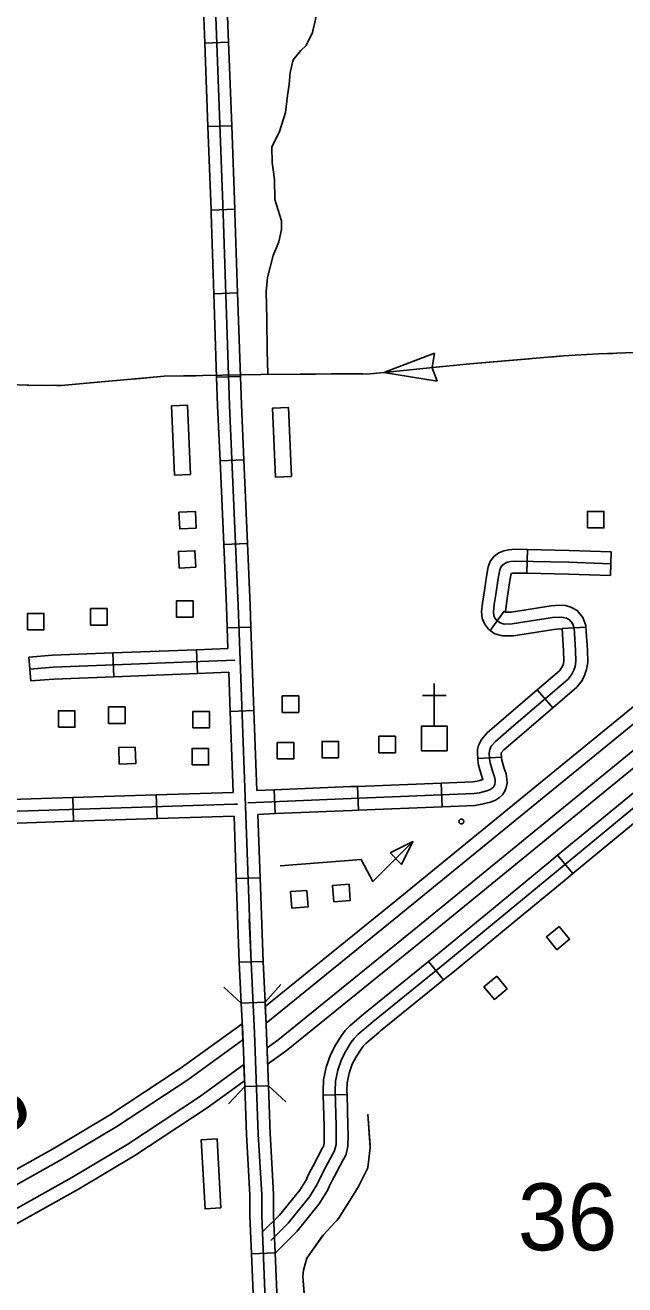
# Model space of a CAD drawing. Extents: x 1084508 to 1142749, y 1057638 to 1093403.
# Drawn here: x 1133393 to 1134582, y 1088689 to 1091185 of the extents above; entities that cross this region are included whole.
import ezdxf

# ---------------------------------------------------------------- set-up
doc = ezdxf.new("R2010")
doc.units = 0
for name, color, linetype in [('Level 19', 7, 'Continuous'), ('Level 31', 7, 'Continuous'), ('Level 32', 7, 'Continuous'), ('Level 35', 7, 'Continuous'), ('Level 38', 7, 'Continuous'), ('Level 43', 7, 'Continuous'), ('Level 48', 7, 'Continuous'), ('Level 5', 7, 'Continuous'), ('Level 56', 7, 'Continuous'), ('Level 57', 7, 'Continuous')]:
    doc.layers.add(name, color=color, linetype=linetype)

msp = doc.modelspace()

# ---------------------------------------------------------------- linework, layer by layer
at = {"layer": 'Level 19'}
for points in [[(1136611.5, 1091442.1), (1136582.8, 1091453.1), (1136512.4, 1091395.5), (1135993.2, 1090971.6), (1135344.7, 1090441.9), (1134718.2, 1089931.9), (1134128.8, 1089450.4), (1133869.3, 1089240.5), (1133870.9, 1089207.4)], [(1133870.9, 1089207.4), (1134145.6, 1089429.7), (1134735, 1089911.2), (1135361.5, 1090421.2), (1136010.1, 1090950.9), (1136529.3, 1091374.8), (1136611.5, 1091442.1)], [(1133874.1, 1089126.3), (1133872.9, 1089158.4), (1133894.4, 1089174), (1134171.4, 1089398), (1134760.8, 1089879.6), (1135387.3, 1090389.6), (1136035.9, 1090919.3), (1136555.1, 1091343.3), (1136655.3, 1091425.3), (1136683.9, 1091414.2)], [(1136683.9, 1091414.2), (1136572, 1091322.6), (1136052.8, 1090898.7), (1135404.2, 1090368.9), (1134777.7, 1089858.9), (1134188.2, 1089377.3), (1133910.6, 1089152.8), (1133874.1, 1089126.3)], [(1133825.2, 1089174.3), (1133823.8, 1089206.2), (1133700.8, 1089117.2), (1133560.8, 1089024.9), (1133452.2, 1088960), (1133309.1, 1088880.2)], [(1125570.8, 1085456), (1125906.7, 1085513.1), (1126629.3, 1085635), (1127313, 1085751.9), (1127413.8, 1085771.8), (1127529.5, 1085803.2), (1127631.6, 1085838.9), (1127747.3, 1085887.5), (1127891, 1085962), (1128592, 1086352.1), (1129299.5, 1086745.1), (1129953.9, 1087110.1), (1130700.8, 1087528), (1131399.5, 1087917.8), (1131603.3, 1088032.7), (1131686, 1088075.1), (1132261.9, 1088351.4), (1132934.2, 1088671.1), (1133321.4, 1088856.5), (1133465.5, 1088936.9), (1133575, 1089002.3), (1133716, 1089095.3), (1133825.2, 1089174.3)], [(1133340.2, 1088820.3), (1133485.9, 1088901.5), (1133596.7, 1088967.7), (1133739.2, 1089061.7), (1133827, 1089125.2), (1133828.1, 1089093.1)], [(1133828.1, 1089093.1), (1133754.4, 1089039.7), (1133610.9, 1088945.1), (1133499.3, 1088878.4), (1133352.4, 1088796.6), (1132963.2, 1088610.2), (1132291, 1088290.5), (1131716, 1088014.6), (1131635.3, 1087973.2), (1131432.5, 1087858.9), (1130733.7, 1087469.1), (1129986.8, 1087051.2), (1129332.3, 1086686.1), (1128624.8, 1086293.1), (1127922.9, 1085902.5), (1127775.9, 1085826.4), (1127655.8, 1085775.9), (1127549.5, 1085738.7), (1127429.2, 1085706), (1127325.2, 1085685.5), (1126640.6, 1085568.5), (1125918, 1085446.6), (1125573.5, 1085388)]]:
    msp.add_lwpolyline(points, dxfattribs=at)
at = {"layer": 'Level 31'}
for p, q in [((1134449, 1089540.2), (1134479, 1089503.9)), ((1134479, 1089503.9), (1134479, 1089503.9)), ((1134193.2, 1089329.8), (1134222.8, 1089293.2)), ((1134094.5, 1089189.2), (1134094.5, 1089189.2)), ((1133828.6, 1089081.7), (1133875.6, 1089083.4)), ((1134031.4, 1089066.1), (1133984.3, 1089064.7)), ((1133888.9, 1088752.4), (1133841.9, 1088750.4))]:
    msp.add_line(p, q, dxfattribs=at)
for points in [[(1134742.3, 1089702.7), (1134716.4, 1089701.2), (1134695.4, 1089701.4), (1134675.8, 1089699.3), (1134652.2, 1089693), (1134633.4, 1089685.6), (1134603.2, 1089667.4), (1134576.8, 1089645.7)], [(1133880.2, 1088776.4), (1133914.8, 1088811), (1133956.8, 1088862.9), (1133971.9, 1088886.8), (1133975.4, 1088895), (1133985, 1088913.8), (1134003.2, 1088948.4), (1134005.9, 1088952.8), (1134006.9, 1088955), (1134009.6, 1088966.6), (1134009.9, 1088985.6), (1134009.6, 1089003.6), (1134007.6, 1089073.4), (1134008.5, 1089092.1), (1134013.1, 1089114.3), (1134020.2, 1089135.3), (1134028.8, 1089152.2), (1134039.8, 1089169.4), (1134045.8, 1089177.3), (1134052.9, 1089184.6), (1134082.7, 1089210), (1134229.3, 1089328.7), (1134446.6, 1089507.7), (1134616.8, 1089648.1)], [(1134576.8, 1089645.7), (1134449, 1089540.2)], [(1134479, 1089503.9), (1134606.8, 1089609.3)], [(1134321.1, 1089434.8), (1134431.6, 1089525.9), (1134449, 1089540.2)], [(1134351, 1089398.5), (1134461.6, 1089489.6), (1134479, 1089503.9)], [(1134193.2, 1089329.8), (1134214.4, 1089347), (1134321.1, 1089434.8)], [(1133837.3, 1089413.7), (1133848.3, 1089187.5), (1133855.5, 1088987.4), (1133862.3, 1088867.2), (1133862.3, 1088826), (1133870, 1088642), (1133877.3, 1088313.9), (1133883.6, 1088196.5), (1133887.5, 1088158.4), (1133894.6, 1088120.1), (1133914.6, 1088043.4), (1133930.3, 1087984.8), (1133935.1, 1087943.1), (1133945.6, 1087661.1), (1133951.7, 1087344.8), (1133958.9, 1087094.3), (1133971.3, 1086903.5), (1133976.5, 1086841.1), (1133980.1, 1086825.7)], [(1134222.8, 1089293.2), (1134244.2, 1089310.5), (1134351, 1089398.5)], [(1133817.9, 1089328.2), (1133821.8, 1089247)], [(1133865, 1089329.9), (1133868.9, 1089249.3), (1133821.8, 1089247)], [(1134064, 1089225), (1134067.7, 1089228.1), (1134193.2, 1089329.8)], [(1134222.8, 1089293.2), (1134097.8, 1089191.9), (1134094.5, 1089189.2)], [(1133821.8, 1089247), (1133824.8, 1089186.5), (1133828.6, 1089081.7)], [(1133868.9, 1089249.3), (1133871.8, 1089188.5), (1133875.6, 1089083.4)], [(1133984.3, 1089064.7), (1133984, 1089073.7), (1133985.1, 1089095), (1133990.3, 1089120.4), (1133998.4, 1089144.5), (1134008.4, 1089164), (1134020.5, 1089182.8), (1134027.9, 1089192.6), (1134036.8, 1089201.8), (1134064, 1089225)], [(1134094.5, 1089189.2), (1134069, 1089167.4), (1134063.7, 1089161.9), (1134059.2, 1089155.9), (1134049.3, 1089140.5), (1134041.9, 1089126.1), (1134035.8, 1089108.1), (1134031.9, 1089089.1), (1134031.1, 1089073.2), (1134031.4, 1089066.1)], [(1133836, 1088915.7), (1133832, 1088986.3), (1133828.6, 1089081.7)], [(1133875.6, 1089083.4), (1133879.1, 1088988.5), (1133883, 1088918.3)], [(1134002.1, 1088895.7), (1134005.9, 1088903), (1134023.7, 1088936.7), (1134026.8, 1088941.8), (1134029.4, 1088947.5), (1134033.2, 1088963.7), (1134033.4, 1088985.6), (1134033.2, 1089004.1), (1134031.4, 1089066.1)], [(1133960.2, 1088917.1), (1133964.1, 1088924.7), (1133982.8, 1088960), (1133984.7, 1088963.1), (1133986.1, 1088969.5), (1133986.3, 1088985.6), (1133986.1, 1089003.1), (1133984.3, 1089064.7)], [(1133841.9, 1088750.4), (1133838.7, 1088825.5), (1133838.7, 1088866.5), (1133836, 1088915.7)], [(1133863.5, 1088793), (1133897.3, 1088826.7), (1133937.6, 1088876.7), (1133951, 1088897.8), (1133954, 1088904.9), (1133960.2, 1088917.1)], [(1133883, 1088918.3), (1133885.8, 1088867.8), (1133885.8, 1088826.5), (1133888.9, 1088752.4)], [(1133889, 1088751.8), (1133932.3, 1088795.2), (1133976, 1088849.2), (1133992.9, 1088875.9), (1133996.7, 1088885.1), (1134002.1, 1088895.7)], [(1133841.9, 1088750.4), (1133846.5, 1088641.2), (1133847.7, 1088585.3)], [(1133888.9, 1088752.4), (1133893.6, 1088642.7), (1133894.8, 1088586.3)]]:
    msp.add_lwpolyline(points, dxfattribs=at)
at = {"layer": 'Level 32'}
for p, q in [((1133749.6, 1091149.9), (1133796.6, 1091151.7)), ((1133755.7, 1090984.3), (1133802.8, 1090986)), ((1133761.9, 1090818.7), (1133808.9, 1090820.4)), ((1133767.4, 1090653.1), (1133814.5, 1090654.7)), ((1133773, 1090487.5), (1133820.1, 1090489.1)), ((1133779.7, 1090321.7), (1133826.7, 1090323.7)), ((1133786.9, 1090156.1), (1133833.9, 1090158.1)), ((1134389.1, 1090146.1), (1134388.1, 1090099)), ((1134555.1, 1090141.5), (1134553.5, 1090094.4)), ((1134315.4, 1089985.6), (1134342.7, 1090024)), ((1133793.8, 1089990.7), (1133840.8, 1089992.4)), ((1134457.9, 1089989.3), (1134504.9, 1089992.4)), ((1133569.2, 1089894.1), (1133567.3, 1089941.1)), ((1133734.8, 1089900.6), (1133732.9, 1089947.6)), ((1133404.6, 1089885.8), (1133400.9, 1089932.7)), ((1134408.6, 1089867.9), (1134439.3, 1089832.2)), ((1133799.8, 1089825), (1133846.9, 1089826.8)), ((1134290.5, 1089731.9), (1134337.5, 1089734.8)), ((1133886.8, 1089669.7), (1133888.8, 1089622.7)), ((1134052.4, 1089676.7), (1134054.3, 1089629.6)), ((1134218, 1089683.3), (1134219.9, 1089636.3)), ((1133489.2, 1089607.4), (1133487.7, 1089654.5)), ((1133654.8, 1089612.7), (1133653.3, 1089659.8)), ((1133811.9, 1089493.8), (1133859, 1089495.5)), ((1133817.9, 1089328.2), (1133865, 1089329.9))]:
    msp.add_line(p, q, dxfattribs=at)
for points in [[(1133768.8, 1091316.5), (1133771.2, 1091201.9), (1133785.7, 1090812.3), (1133798.4, 1090431.7), (1133815.7, 1090034.9), (1133829.6, 1089655.9), (1133841.6, 1089326.4)], [(1133745.8, 1091292.3), (1133747.7, 1091201.2), (1133749.6, 1091149.9)], [(1133792.8, 1091293.6), (1133794.7, 1091202.6), (1133796.6, 1091151.7)], [(1131301.6, 1091230.1), (1131297.8, 1091220.5), (1131294.6, 1091210.7), (1131293.5, 1091197.5), (1131300.1, 1091008.1), (1131304.2, 1090789.8), (1131309.9, 1090588.1), (1131312.8, 1090387.6), (1131322.3, 1090189.2), (1131329.8, 1089981.6), (1131335.9, 1089781.6), (1131344, 1089582.3), (1131348, 1089567.8), (1131351.7, 1089561.8), (1131355.2, 1089558.9), (1131360.7, 1089556.6), (1131368.2, 1089555.4), (1131390.9, 1089554.3), (1131611.6, 1089561.8), (1132278.4, 1089588.3), (1133215, 1089622.1), (1133808.3, 1089641.2), (1133814.4, 1089641.5)], [(1133749.6, 1091149.9), (1133755.7, 1090984.3)], [(1133796.6, 1091151.7), (1133802.8, 1090986)], [(1133755.7, 1090984.3), (1133761.9, 1090818.7)], [(1133802.8, 1090986), (1133808.9, 1090820.4)], [(1133761.9, 1090818.7), (1133762.1, 1090811.5), (1133767.4, 1090653.1)], [(1133808.9, 1090820.4), (1133809.2, 1090813.2), (1133814.5, 1090654.7)], [(1133767.4, 1090653.1), (1133773, 1090487.5)], [(1133814.5, 1090654.7), (1133820.1, 1090489.1)], [(1133820.1, 1090489.1), (1133822, 1090432.6), (1133826.7, 1090323.7)], [(1133773, 1090487.5), (1133774.9, 1090430.8), (1133779.7, 1090321.7)], [(1133779.7, 1090321.7), (1133786.9, 1090156.1)], [(1133826.7, 1090323.7), (1133833.9, 1090158.1)], [(1133786.9, 1090156.1), (1133792.2, 1090033.9), (1133793.8, 1089990.7)], [(1133833.9, 1090158.1), (1133839.2, 1090035.8), (1133840.8, 1089992.4)], [(1134389.1, 1090146.1), (1134363.8, 1090146.6), (1134351.9, 1090145.6), (1134342.1, 1090143.2), (1134332.7, 1090139.4), (1134322.7, 1090132.3), (1134315.5, 1090122.6), (1134311.5, 1090112.1), (1134307.9, 1090092.4), (1134303.2, 1090060.5), (1134300, 1090039.9), (1134298.1, 1090022.8), (1134299.5, 1090009.8), (1134304, 1089998.7), (1134311.9, 1089988.1), (1134315.4, 1089985.6)], [(1134555.1, 1090141.5), (1134471.7, 1090144.3), (1134389.1, 1090146.1)], [(1134554.3, 1090118), (1134471, 1090120.7), (1134364.6, 1090123.1), (1134355.8, 1090122.3), (1134349.3, 1090120.7), (1134344.1, 1090118.7), (1134339.4, 1090115.3), (1134336.3, 1090111.2), (1134334.3, 1090105.7), (1134331.1, 1090088.6), (1134326.5, 1090057), (1134323.4, 1090036.8), (1134321.8, 1090022.8), (1134322.6, 1090015.5), (1134324.7, 1090010.3), (1134328.6, 1090005.2), (1134334.8, 1090000.8), (1134342.8, 1089998.4), (1134359.1, 1089998.7), (1134438.9, 1090011.4), (1134452.4, 1090012.2), (1134460.4, 1090011.6), (1134466.4, 1090009.8), (1134472.8, 1090006.7), (1134478.3, 1089999.7), (1134481.4, 1089990.9), (1134484.3, 1089946.2), (1134485, 1089924), (1134483.4, 1089914.4), (1134480.9, 1089907.2), (1134477.2, 1089899.1), (1134469.7, 1089889.4), (1134362.4, 1089797.1), (1134326, 1089765.6), (1134317.5, 1089756.3), (1134314.4, 1089750), (1134313.7, 1089746.6), (1134313.4, 1089741.7), (1134314.1, 1089731.7), (1134315.4, 1089723.5), (1134320.7, 1089705.1), (1134323.8, 1089695.7), (1134325, 1089688.9), (1134325.1, 1089684.7), (1134324.4, 1089680.8), (1134323.3, 1089677.9), (1134321.6, 1089675.2), (1134319.2, 1089673.1), (1134315.4, 1089670.5), (1134308.3, 1089668), (1134301, 1089665.8), (1134294.1, 1089664.2), (1134283.3, 1089662.4), (1134039.7, 1089652.6), (1133834.5, 1089643.9)], [(1134388.1, 1090099), (1134365.3, 1090099.5), (1134359.6, 1090099), (1134356.8, 1090098.3), (1134354.4, 1090084.8), (1134349.8, 1090053.5), (1134346.7, 1090033.7), (1134345.5, 1090022.7), (1134345.6, 1090021.9), (1134342.7, 1090024)], [(1134553.5, 1090094.4), (1134470.4, 1090097.2), (1134388.1, 1090099)], [(1134342.7, 1090024), (1134345.1, 1090022.3), (1134346, 1090022), (1134357.1, 1090022.2), (1134436.4, 1090034.8), (1134452.4, 1090035.7), (1134464.6, 1090035), (1134474.9, 1090031.8), (1134488, 1090025.5), (1134499.2, 1090011.2), (1134504.7, 1089995.7), (1134504.9, 1089992.3)], [(1133793.8, 1089990.7), (1133795.2, 1089950.1)], [(1133840.8, 1089992.4), (1133846.9, 1089826.8)], [(1134315.4, 1089985.6), (1134324.4, 1089979.3), (1134339.6, 1089974.8), (1134361.2, 1089975.2), (1134441.4, 1089987.9), (1134452.3, 1089988.6), (1134456.2, 1089988.3), (1134457.5, 1089987.9), (1134458.1, 1089986.1), (1134457.9, 1089989.3)], [(1134457.9, 1089989.3), (1134460.8, 1089945.1), (1134461.4, 1089925.6), (1134460.5, 1089920.2), (1134459.1, 1089916), (1134456.9, 1089911.4), (1134452.5, 1089905.7), (1134408.6, 1089867.9)], [(1134504.9, 1089992.4), (1134507.9, 1089947.3), (1134508.6, 1089922.5), (1134506.3, 1089908.6), (1134502.8, 1089898.4), (1134497.4, 1089886.8), (1134486.9, 1089873.1), (1134439.3, 1089832.2)], [(1133400.9, 1089932.7), (1133447.7, 1089936.4), (1133567.3, 1089941.1)], [(1133567.3, 1089941.1), (1133732.9, 1089947.6)], [(1133732.9, 1089947.6), (1133795.2, 1089950.1)], [(1133402.8, 1089909.2), (1133449.1, 1089912.9), (1133808.8, 1089927.1)], [(1133404.6, 1089885.8), (1133450.5, 1089889.4), (1133569.2, 1089894.1)], [(1133569.2, 1089894.1), (1133734.8, 1089900.6)], [(1133734.8, 1089900.6), (1133797, 1089903)], [(1133797, 1089903), (1133799.8, 1089825)], [(1134408.6, 1089867.9), (1134347, 1089814.9), (1134309.4, 1089782.5), (1134297.9, 1089769.6), (1134292.1, 1089757.9), (1134290.3, 1089749.7), (1134289.9, 1089741.6), (1134290.5, 1089731.9)], [(1133799.8, 1089825), (1133805.7, 1089664.7)], [(1133846.9, 1089826.8), (1133852.7, 1089668.3)], [(1134439.3, 1089832.2), (1134377.8, 1089779.3), (1134342.5, 1089748.8), (1134337.2, 1089742.9), (1134337.1, 1089742.7), (1134337, 1089741.9), (1134337.5, 1089734.8)], [(1134290.5, 1089731.9), (1134290.6, 1089729.1), (1134292.3, 1089718.4), (1134298.2, 1089698.1), (1134300.8, 1089690.3), (1134295, 1089688.6), (1134289.5, 1089687.3), (1134280.8, 1089685.9), (1134218, 1089683.3)], [(1134337.5, 1089734.8), (1134337.5, 1089734.2), (1134338.4, 1089728.6), (1134343.1, 1089712.1), (1134346.7, 1089701.6), (1134348.5, 1089691.1), (1134348.6, 1089682.8), (1134347.2, 1089674.7), (1134344.6, 1089667.5), (1134339.6, 1089659.7), (1134333.6, 1089654.4), (1134326.1, 1089649.4), (1134315.6, 1089645.6), (1134307, 1089643.1), (1134298.7, 1089641.1), (1134285.7, 1089638.9), (1134219.9, 1089636.3)], [(1133653.3, 1089659.8), (1133805.7, 1089664.7)], [(1133886.8, 1089669.7), (1133852.7, 1089668.3)], [(1134052.4, 1089676.7), (1134038.8, 1089676.1), (1133886.8, 1089669.7)], [(1134218, 1089683.3), (1134052.4, 1089676.7)], [(1133322, 1089649.1), (1133487.7, 1089654.5)], [(1133487.7, 1089654.5), (1133653.3, 1089659.8)], [(1133654.8, 1089612.7), (1133807.4, 1089617.6)], [(1133807.4, 1089617.6), (1133811.9, 1089493.8)], [(1133888.8, 1089622.7), (1133854.4, 1089621.2)], [(1133854.4, 1089621.2), (1133859, 1089495.5)], [(1134054.3, 1089629.6), (1134040.7, 1089629.1), (1133888.8, 1089622.7)], [(1134219.9, 1089636.3), (1134054.3, 1089629.6)], [(1133323.5, 1089602.1), (1133489.2, 1089607.4)], [(1133489.2, 1089607.4), (1133654.8, 1089612.7)], [(1133811.9, 1089493.8), (1133817.9, 1089328.2)], [(1133859, 1089495.5), (1133865, 1089329.9)]]:
    msp.add_lwpolyline(points, dxfattribs=at)
at = {"layer": 'Level 35'}
msp.add_lwpolyline([(1133992.6, 1091303.6), (1133962.8, 1091170.9), (1133950.1, 1091145.3), (1133939.6, 1091135.1), (1133924.9, 1091116.3), (1133918.9, 1091091.2), (1133916.7, 1091067.5), (1133913.3, 1091045.7), (1133909.2, 1091011.9), (1133897.5, 1090974.7), (1133882.1, 1090943.6), (1133882.9, 1090913.1), (1133887.4, 1090879.7), (1133888.2, 1090839.9), (1133901.7, 1090797.8), (1133901.7, 1090780.6), (1133896.4, 1090756.1), (1133884.8, 1090728.7), (1133873.5, 1090685.5), (1133871.3, 1090657.4), (1133872.4, 1090602.5), (1133873.1, 1090539.4), (1133874.3, 1090495)], dxfattribs=at)
at = {"layer": 'Level 38'}
for points in [[(1133821.8, 1089247), (1133787, 1089278.6)], [(1133900.5, 1089284.1), (1133868.9, 1089249.3)], [(1133796.5, 1089047.2), (1133828.6, 1089081.7)], [(1133875.6, 1089083.4), (1133910.1, 1089051.3)]]:
    msp.add_lwpolyline(points, dxfattribs=at)
at = {"layer": 'Level 43'}
for p, q in [((1134104.1, 1090497.2), (1134205, 1090535.1)), ((1134205, 1090535.1), (1134200.3, 1090506.8)), ((1134104.1, 1090497.2), (1134210.4, 1090479.6)), ((1134210.4, 1090479.6), (1134200.3, 1090506.4))]:
    msp.add_line(p, q, dxfattribs=at)
for points in [[(1137203, 1090616.1), (1136641.7, 1090594.2), (1136418.3, 1090585.3), (1135870, 1090560.3), (1135546.7, 1090552), (1135345, 1090548.8), (1135129.1, 1090548.9), (1134813.9, 1090544.8), (1134529.7, 1090533.8), (1134460.8, 1090529.9), (1134275.2, 1090513.9), (1134077.2, 1090494.6), (1133860.8, 1090493), (1133669, 1090489.4), (1133464.6, 1090471.4), (1133456.1, 1090471.1), (1133451.4, 1090471.8), (1133436.1, 1090471.1), (1133397.5, 1090471.7), (1133362, 1090473.2)], [(1134392.9, 1090524), (1134275.2, 1090513.9), (1134269.1, 1090513.3)], [(1134558.2, 1090534.9), (1134529.7, 1090533.8), (1134460.8, 1090529.9), (1134434.2, 1090527.6)], [(1133400.8, 1090471.6), (1133397.5, 1090471.7), (1133362, 1090473.2), (1133316.2, 1090481.6), (1133289.1, 1090493.6), (1133281.2, 1090498.4)], [(1133731.4, 1090490.6), (1133669, 1090489.4), (1133607.3, 1090484)], [(1134000.7, 1090494.1), (1133938.5, 1090493.6)], [(1134062.8, 1090494.5), (1134000.7, 1090494.1)], [(1134227.8, 1090509.3), (1134104.1, 1090497.2)], [(1133566.1, 1090480.3), (1133464.6, 1090471.4), (1133456.1, 1090471.1), (1133451.4, 1090471.8), (1133442.2, 1090471.4)], [(1134072.4, 1089026.8), (1134077.3, 1088961.2), (1134072.4, 1088920.4), (1134053.8, 1088882.1), (1134014.3, 1088820.3), (1133984.6, 1088788.1), (1133951.7, 1088741.5), (1133945, 1088718.1), (1133944.1, 1088705.7), (1133946.4, 1088670), (1133948.8, 1088599), (1133959.5, 1088236.3)], [(1134072.4, 1089026.8), (1134077, 1088964.8)], [(1134072.8, 1088923.7), (1134072.4, 1088920.4), (1134053.8, 1088882.1), (1134014.3, 1088820.3), (1134010.9, 1088816.6)], [(1133983, 1088785.9), (1133951.7, 1088741.5), (1133945, 1088718.1), (1133944.1, 1088705.7), (1133946.3, 1088672.6)]]:
    msp.add_lwpolyline(points, dxfattribs=at)
at = {"layer": 'Level 56'}
for points in [[(1133720.9, 1090295.1), (1133689.6, 1090293.7), (1133683.6, 1090430.9), (1133715, 1090432.3)], [(1133921.2, 1090290.6), (1133889.9, 1090289.2), (1133883.9, 1090426.4), (1133915.3, 1090427.8)], [(1133732.3, 1090188.7), (1133699.7, 1090187.3), (1133698.2, 1090220.1), (1133730.9, 1090221.5)], [(1134508, 1090189), (1134508, 1090221.6), (1134540.8, 1090221.6), (1134540.8, 1090189)], [(1133731.4, 1090110.9), (1133698.7, 1090109.4), (1133697.3, 1090142.2), (1133729.9, 1090143.6)], [(1133693.5, 1090012.1), (1133693.5, 1090044.7), (1133726.3, 1090044.7), (1133726.3, 1090012.1)], [(1133398, 1089986.8), (1133398, 1090019.4), (1133430.7, 1090019.4), (1133430.7, 1089986.8)], [(1133523.1, 1089996.4), (1133523.1, 1090029), (1133555.9, 1090029), (1133555.9, 1089996.4)], [(1133903, 1089823.3), (1133903, 1089855.9), (1133935.7, 1089855.9), (1133935.7, 1089823.3)], [(1133459.2, 1089793.9), (1133459.2, 1089826.5), (1133491.9, 1089826.5), (1133491.9, 1089793.9)], [(1133558.6, 1089801.6), (1133558.6, 1089834.3), (1133591.4, 1089834.3), (1133591.4, 1089801.6)], [(1133725.9, 1089792.6), (1133725.9, 1089825.3), (1133758.7, 1089825.3), (1133758.7, 1089792.6)], [(1133982.1, 1089733.3), (1133982.1, 1089765.9), (1134014.8, 1089765.9), (1134014.8, 1089733.3)], [(1134094.6, 1089743.2), (1134094.6, 1089775.9), (1134127.3, 1089775.9), (1134127.3, 1089743.2)], [(1133611.7, 1089754.4), (1133612.7, 1089721.8), (1133580, 1089720.7), (1133578.9, 1089753.4)], [(1133724.2, 1089719.2), (1133724.2, 1089751.9), (1133757, 1089751.9), (1133757, 1089719.2)], [(1133893.1, 1089731), (1133893.1, 1089763.6), (1133925.8, 1089763.6), (1133925.8, 1089731)], [(1134116.8, 1089544.7), (1134139.4, 1089522.1), (1134162, 1089567.4)], [(1133951.8, 1089470.5), (1133954.4, 1089438), (1133921.7, 1089435.4), (1133919.2, 1089468)], [(1134035.4, 1089483.1), (1134037.9, 1089450.5), (1134005.2, 1089448), (1134002.7, 1089480.5)], [(1134452, 1089399), (1134472.8, 1089373.8), (1134447.5, 1089353), (1134426.8, 1089378.2)], [(1134328.1, 1089300.5), (1134348.9, 1089275.3), (1134323.6, 1089254.4), (1134302.8, 1089279.6)], [(1133781.4, 1088841.1), (1133750.1, 1088839.3), (1133742.4, 1088976.4), (1133773.8, 1088978.2)]]:
    msp.add_lwpolyline(points, close=True, dxfattribs=at)
msp.add_lwpolyline([(1134162, 1089567.4), (1134082.7, 1089488), (1134059.7, 1089531.9), (1133898.9, 1089519.3)], dxfattribs=at)
msp.add_circle((1134258.1, 1089607.1), 4.71, dxfattribs=at)
at = {"layer": 'Level 57'}
for p, q in [((1134204.5, 1089880.7), (1134204.5, 1089796.2)), ((1134181, 1089857.1), (1134228.1, 1089857.1))]:
    msp.add_line(p, q, dxfattribs=at)
msp.add_lwpolyline([(1134179, 1089747.2), (1134179, 1089796.2), (1134229.8, 1089796.2), (1134229.8, 1089747.2)], close=True, dxfattribs=at)

# ---------------------------------------------------------------- texts
at = {"layer": 'Level 48'}
msp.add_text('5.8', height=132.58, rotation=27.3854, dxfattribs=at).set_placement((1133196, 1088904.4))
at = {"layer": 'Level 5'}
msp.add_text('36', height=132.58, dxfattribs=at).set_placement((1134370, 1088757.2))

doc.saveas('drawing.dxf')
